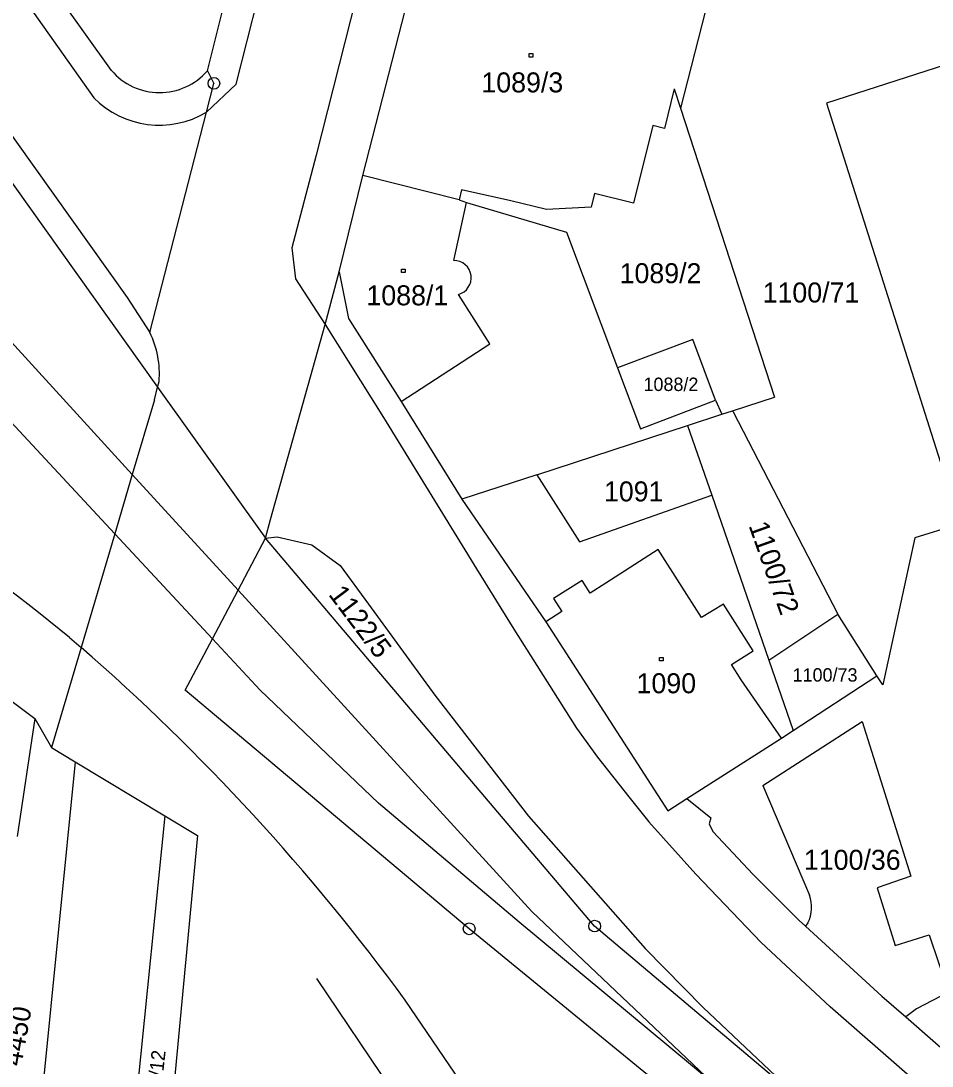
# Model space of a CAD drawing. Extents: x -468021 to -466942, y -1130484 to -1128584.
# Drawn here: x -467450.2 to -467372.8, y -1129722.7 to -1129633.9 of the extents above; entities that cross this region are included whole.
import ezdxf

# ---------------------------------------------------------------- set-up
doc = ezdxf.new("R2010")
doc.units = 0
doc.layers.add('DKM', color=7, linetype='Continuous')

msp = doc.modelspace()

# ---------------------------------------------------------------- linework, layer by layer
at = {"layer": 'DKM'}
for p, q in [((-467510.1, -1129560.68), (-467441.17, -1129657.41)), ((-467490.6, -1129574.37), (-467444, -1129640.44)), ((-467434.34, -1129638.14), (-467424.67, -1129599.71)), ((-467431.89, -1129639.27), (-467425.92, -1129615.54)), ((-467419.56, -1129623.51), (-467425.11, -1129645.31)), ((-467421.13, -1129647.04), (-467415.55, -1129625.25)), ((-467442.5, -1129638.11), (-467449.39, -1129628.41)), ((-467391.56, -1129631.16), (-467394.14, -1129641.31)), ((-467459.92, -1129635.12), (-467438.57, -1129665.02)), ((-467363.63, -1129635.07), (-467381.73, -1129640.89)), ((-467406.99, -1129636.68), (-467406.69, -1129636.68)), ((-467406.99, -1129636.98), (-467406.99, -1129636.68)), ((-467406.69, -1129636.98), (-467406.99, -1129636.98)), ((-467406.69, -1129636.68), (-467406.69, -1129636.98)), ((-467434.34, -1129638.14), (-467433.79, -1129639.21)), ((-467434.42, -1129641.66), (-467433.79, -1129639.21)), ((-467434.42, -1129641.66), (-467431.89, -1129639.27)), ((-467394.68, -1129639.67), (-467395.51, -1129643.04)), ((-467394.68, -1129639.67), (-467394.14, -1129641.31)), ((-467439.24, -1129660.38), (-467434.42, -1129641.66)), ((-467394.14, -1129641.31), (-467386.17, -1129665.86)), ((-467381.73, -1129640.89), (-467372.08, -1129671.34)), ((-467396.5, -1129642.79), (-467398.15, -1129649.4)), ((-467395.51, -1129643.04), (-467396.5, -1129642.79)), ((-467425.11, -1129645.31), (-467427.16, -1129653.18)), ((-467463.38, -1129647.64), (-467440.72, -1129672.44)), ((-467423.15, -1129655.23), (-467421.13, -1129647.04)), ((-467412.94, -1129649.12), (-467421.13, -1129647.04)), ((-467412.74, -1129648.25), (-467412.94, -1129649.12)), ((-467408.55, -1129649.19), (-467412.74, -1129648.25)), ((-467401.45, -1129648.57), (-467401.74, -1129649.74)), ((-467398.15, -1129649.4), (-467401.45, -1129648.57)), ((-467413.41, -1129654.26), (-467412.33, -1129649.32)), ((-467412.94, -1129649.12), (-467412.33, -1129649.32)), ((-467412.33, -1129649.32), (-467403.82, -1129651.84)), ((-467405.54, -1129649.93), (-467408.55, -1129649.19)), ((-467401.74, -1129649.74), (-467405.54, -1129649.93)), ((-467442.22, -1129677.48), (-467467.08, -1129650.72)), ((-467403.82, -1129651.84), (-467399.5, -1129663.38)), ((-467427.16, -1129653.18), (-467426.86, -1129655.82)), ((-467417.85, -1129654.99), (-467417.55, -1129654.99)), ((-467417.85, -1129655.29), (-467417.85, -1129654.99)), ((-467417.55, -1129654.99), (-467417.55, -1129655.29)), ((-467426.86, -1129655.82), (-467424.35, -1129659.71)), ((-467424.35, -1129659.71), (-467423.15, -1129655.23)), ((-467423.15, -1129655.23), (-467422.36, -1129659.19)), ((-467417.55, -1129655.29), (-467417.85, -1129655.29)), ((-467441.17, -1129657.41), (-467439.24, -1129660.38)), ((-467410.34, -1129661.34), (-467413.02, -1129657.14)), ((-467422.36, -1129659.19), (-467417.88, -1129666.23)), ((-467428.98, -1129676.27), (-467424.35, -1129659.71)), ((-467393.11, -1129660.96), (-467399.5, -1129663.38)), ((-467391.18, -1129666.12), (-467393.11, -1129660.96)), ((-467417.88, -1129666.23), (-467410.34, -1129661.34)), ((-467399.5, -1129663.38), (-467397.54, -1129668.56)), ((-467438.57, -1129665.02), (-467438.45, -1129664.55)), ((-467438.84, -1129666.11), (-467438.57, -1129665.02)), ((-467438.57, -1129665.02), (-467429.41, -1129677.84)), ((-467438.84, -1129666.11), (-467440.72, -1129672.44)), ((-467417.88, -1129666.23), (-467412.72, -1129674.54)), ((-467397.54, -1129668.56), (-467391.18, -1129666.12)), ((-467391.18, -1129666.12), (-467390.64, -1129667.32)), ((-467389.72, -1129667.02), (-467386.17, -1129665.86)), ((-467393.54, -1129668.27), (-467390.64, -1129667.32)), ((-467390.64, -1129667.32), (-467389.72, -1129667.02)), ((-467389.72, -1129667.02), (-467389.66, -1129667.13)), ((-467389.66, -1129667.13), (-467380.78, -1129684.3)), ((-467406.36, -1129672.46), (-467393.54, -1129668.27)), ((-467393.54, -1129668.27), (-467391.48, -1129674.2)), ((-467440.72, -1129672.44), (-467442.22, -1129677.48)), ((-467440.72, -1129672.44), (-467431.74, -1129682.26)), ((-467406.36, -1129672.46), (-467412.72, -1129674.54)), ((-467406.36, -1129672.46), (-467402.72, -1129678.16)), ((-467360.58, -1129673.52), (-467374.23, -1129677.83)), ((-467402.72, -1129678.16), (-467391.48, -1129674.2)), ((-467391.48, -1129674.2), (-467386.64, -1129688.23)), ((-467412.72, -1129674.54), (-467405.58, -1129684.96)), ((-467429.41, -1129677.84), (-467428.98, -1129676.27)), ((-467442.22, -1129677.48), (-467445.08, -1129687.13)), ((-467433.92, -1129686.41), (-467442.22, -1129677.48)), ((-467431.74, -1129682.26), (-467429.41, -1129677.84)), ((-467401.44, -1129710.81), (-467429.41, -1129677.84)), ((-467374.23, -1129677.83), (-467376.95, -1129690.31)), ((-467396.05, -1129678.82), (-467400.48, -1129681.67)), ((-467392.37, -1129684.58), (-467396.05, -1129678.82)), ((-467467.93, -1129679.07), (-467448.99, -1129693.18)), ((-467402.51, -1129681.44), (-467404.93, -1129682.99)), ((-467401.81, -1129682.53), (-467402.51, -1129681.44)), ((-467433.92, -1129686.41), (-467431.74, -1129682.26)), ((-467431.74, -1129682.26), (-467406.79, -1129709.56)), ((-467400.48, -1129681.67), (-467401.81, -1129682.53)), ((-467404.93, -1129682.99), (-467404.22, -1129684.09)), ((-467404.22, -1129684.09), (-467405.58, -1129684.96)), ((-467390.5, -1129683.47), (-467392.37, -1129684.58)), ((-467387.98, -1129687.43), (-467390.5, -1129683.47)), ((-467405.58, -1129684.96), (-467395.22, -1129701.01)), ((-467386.64, -1129688.23), (-467380.78, -1129684.3)), ((-467377.46, -1129689.55), (-467380.78, -1129684.3)), ((-467446.06, -1129686.28), (-467445.08, -1129687.13)), ((-467436.22, -1129690.77), (-467433.92, -1129686.41)), ((-467429.86, -1129690.78), (-467433.92, -1129686.41)), ((-467445.08, -1129687.13), (-467447.6, -1129695.64)), ((-467389.81, -1129688.59), (-467387.98, -1129687.43)), ((-467395.92, -1129687.98), (-467395.62, -1129687.98)), ((-467395.92, -1129688.28), (-467395.92, -1129687.98)), ((-467395.62, -1129688.28), (-467395.92, -1129688.28)), ((-467395.62, -1129687.98), (-467395.62, -1129688.28)), ((-467388.99, -1129689.88), (-467389.81, -1129688.59)), ((-467386.64, -1129688.23), (-467384.58, -1129694.2)), ((-467384.58, -1129694.2), (-467377.46, -1129689.55)), ((-467376.95, -1129690.31), (-467377.46, -1129689.55)), ((-467385.57, -1129694.83), (-467388.99, -1129689.88)), ((-467412.1, -1129711.04), (-467436.22, -1129690.77)), ((-467419.8, -1129700.36), (-467429.86, -1129690.78)), ((-467448.99, -1129693.18), (-467450.5, -1129703.2)), ((-467448.99, -1129693.18), (-467447.6, -1129695.64)), ((-467387.16, -1129698.87), (-467378.72, -1129693.42)), ((-467378.72, -1129693.42), (-467374.57, -1129706.56)), ((-467393.62, -1129699.98), (-467385.57, -1129694.83)), ((-467385.57, -1129694.83), (-467384.58, -1129694.2)), ((-467447.6, -1129695.64), (-467445.57, -1129696.86)), ((-467445.57, -1129696.86), (-467449.1, -1129732.25)), ((-467445.57, -1129696.86), (-467437.95, -1129701.44)), ((-467387.16, -1129698.87), (-467383.18, -1129708.18)), ((-467398.53, -1129699.82), (-467396.85, -1129701.94)), ((-467395.22, -1129701.01), (-467393.62, -1129699.98)), ((-467407.84, -1129710.48), (-467419.8, -1129700.36)), ((-467437.95, -1129701.44), (-467441.12, -1129732.88)), ((-467437.95, -1129701.44), (-467435.19, -1129703.1)), ((-467392.84, -1129706.4), (-467396.85, -1129701.94)), ((-467435.19, -1129703.1), (-467438.04, -1129733.28)), ((-467387.28, -1129712.21), (-467392.84, -1129706.4)), ((-467374.57, -1129706.56), (-467377.45, -1129707.55)), ((-467377.45, -1129707.55), (-467375.9, -1129712.47)), ((-467406.79, -1129709.56), (-467391.45, -1129724.09)), ((-467391.45, -1129724.09), (-467407.84, -1129710.48)), ((-467336.58, -1129765.56), (-467401.44, -1129710.81)), ((-467383.32, -1129710.53), (-467383.52, -1129710.81)), ((-467330.86, -1129777.52), (-467412.1, -1129711.04)), ((-467375.9, -1129712.47), (-467373.01, -1129711.55)), ((-467373.01, -1129711.55), (-467371.39, -1129716.42)), ((-467381.44, -1129717.68), (-467387.28, -1129712.21)), ((-467425.06, -1129715.25), (-467399.92, -1129752.67)), ((-467406.66, -1129733.07), (-467417.53, -1129717.11)), ((-467371.39, -1129716.42), (-467374.09, -1129717.84)), ((-467374.09, -1129717.84), (-467375.01, -1129718.53))]:
    msp.add_line(p, q, dxfattribs=at)
for points in [[(-467424.35, -1129659.71), (-467419.39, -1129667.6), (-467411.47, -1129680.47), (-467408.32, -1129685.58), (-467402.97, -1129694), (-467401.2, -1129696.46), (-467398.53, -1129699.82)], [(-467429.41, -1129677.84), (-467428.41, -1129677.75), (-467425.47, -1129678.42), (-467423.05, -1129680.18), (-467420.66, -1129683.45), (-467415.02, -1129691.19), (-467407.06, -1129701.47), (-467397.16, -1129712.7), (-467392.23, -1129717.73), (-467386.08, -1129723.52), (-467379.63, -1129729.12), (-467363.01, -1129742.97), (-467352.67, -1129751.44), (-467344.18, -1129757.84), (-467335.65, -1129763.7), (-467326.17, -1129769.34), (-467319.14, -1129773.21)], [(-467393.62, -1129699.98), (-467391.58, -1129701.6), (-467391.7, -1129702.11), (-467391.39, -1129702.77), (-467387.98, -1129706.43), (-467384.05, -1129710.33), (-467383.52, -1129710.81)], [(-467383.52, -1129710.81), (-467377.03, -1129716.77), (-467375.01, -1129718.53)], [(-467348.14, -1129745.45), (-467358.5, -1129736.95), (-467374.65, -1129723.59), (-467381.44, -1129717.68)], [(-467375.01, -1129718.53), (-467370.19, -1129722.73), (-467365.87, -1129726.31), (-467360.51, -1129730.73)]]:
    msp.add_lwpolyline(points, dxfattribs=at)
for centre, radius in [((-467433.79, -1129639.21), 0.5), ((-467433.79, -1129639.21), 0.01), ((-467412.1, -1129711.04), 0.5), ((-467401.44, -1129710.81), 0.5), ((-467401.44, -1129710.81), 0.01), ((-467412.1, -1129711.04), 0.01)]:
    msp.add_circle(centre, radius, dxfattribs=at)
for centre, radius, start, end in [((-467438.407, -1129634.626), 5.375, 220.40231, 319.1764), ((-467438.428, -1129634.908), 7.852, 224.79385, 300.6912), ((-467413.393, -1129655.724), 1.464, 284.76696, 90.65682), ((-467446.248, -1129663.867), 7.828, 354.99766, 26.45727), ((-467583.623, -1129855.638), 218.188, 50.91441, 60.38156), ((-467565.01, -1129824.988), 182.724, 36.18449, 48.97817), ((-467386.038, -1129709.189), 3.031, 333.73906, 19.44227)]:
    msp.add_arc(centre, radius, start, end, dxfattribs=at)

# ---------------------------------------------------------------- texts
for s, height, p in [('1089/3', 1.7, (-467411.062, -1129639.98)), ('1089/2', 1.7, (-467399.32, -1129656.19)), ('1088/1', 1.7, (-467420.83, -1129658.07)), ('1100/71', 1.7, (-467387.17, -1129657.83)), ('1088/2', 1.14, (-467397.29, -1129665.35)), ('1091', 1.7, (-467400.65, -1129674.73)), ('1090', 1.7, (-467397.88, -1129691.03)), ('1100/73', 1.14, (-467384.62, -1129690.04)), ('1100/36', 1.7, (-467383.66, -1129706.03))]:
    msp.add_text(s, height=height, dxfattribs=at).set_placement(p)
for s, height, rotation, p in [('1100/72', 1.7, 289.7289, (-467388.38, -1129676.78)), ('1122/5', 1.7, 307.00953, (-467424.11, -1129682.647)), ('4450', 1.7, 79.91937, (-467450.15, -1129722.78)), ('4349/12', 1.19, 83.74257, (-467438.51, -1129727.14))]:
    msp.add_text(s, height=height, rotation=rotation, dxfattribs=at).set_placement(p)

doc.saveas('drawing.dxf')
